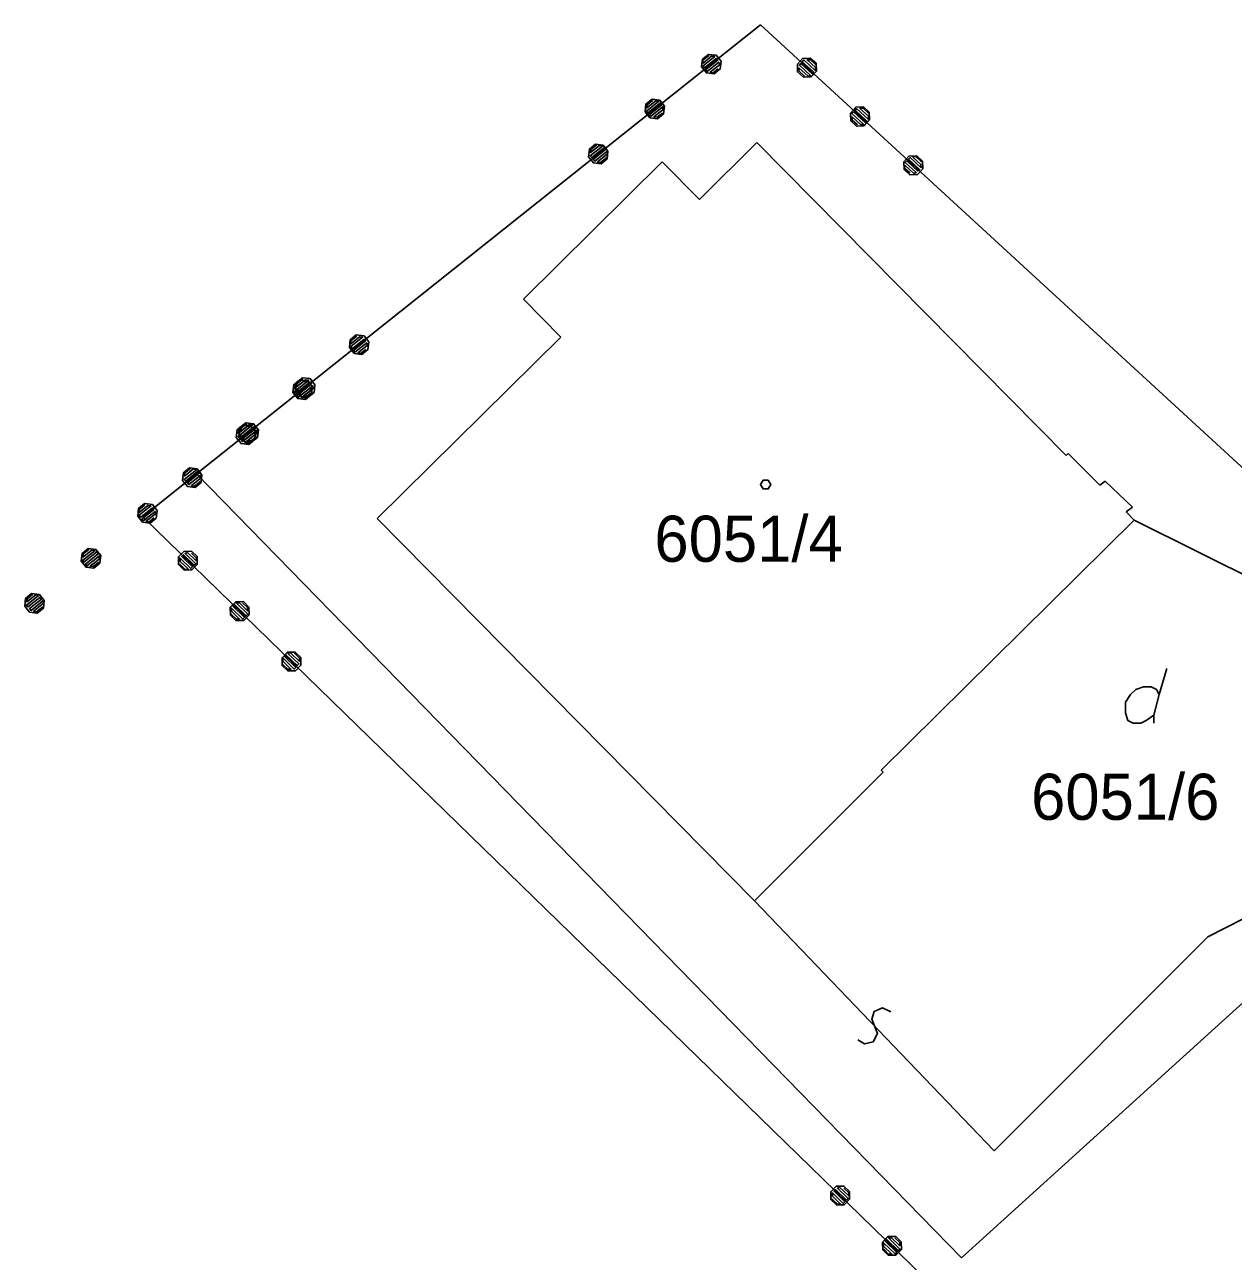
# Model space of a CAD drawing. Extents: x -266179 to -264727, y -1243225 to -1241702.
# Drawn here: x -265809.86 to -265767.87, y -1241952.44 to -1241909.5 of the extents above; entities that cross this region are included whole.
import ezdxf

# ---------------------------------------------------------------- set-up
doc = ezdxf.new("R2010")
doc.units = 0
for name, color, linetype in [('Vrstva 1', 7, 'Continuous'), ('Vrstva 19', 7, 'Continuous'), ('Vrstva 2', 7, 'Continuous'), ('Vrstva 21', 7, 'Continuous')]:
    doc.layers.add(name, color=color, linetype=linetype)

msp = doc.modelspace()

# ---------------------------------------------------------------- linework, layer by layer
at = {"layer": 'Vrstva 1'}
for p, q in [((-265803.89, -1241925.1), (-265784.3, -1241909.5)), ((-265784.3, -1241909.5), (-265758.74, -1241932.98)), ((-265786.42, -1241915.57), (-265784.43, -1241913.59)), ((-265784.43, -1241913.59), (-265773.68, -1241924.46)), ((-265792.53, -1241919.03), (-265787.71, -1241914.26)), ((-265787.71, -1241914.26), (-265786.42, -1241915.57)), ((-265791.23, -1241920.35), (-265792.53, -1241919.03)), ((-265797.61, -1241926.65), (-265791.23, -1241920.35)), ((-265773.68, -1241924.46), (-265773.61, -1241924.39)), ((-265773.61, -1241924.39), (-265772.51, -1241925.49)), ((-265805.76, -1241926.59), (-265803.89, -1241925.1)), ((-265777.31, -1241952.32), (-265803.89, -1241925.1)), ((-265772.51, -1241925.49), (-265772.32, -1241925.35)), ((-265772.32, -1241925.35), (-265771.37, -1241926.25)), ((-265771.37, -1241926.25), (-265771.59, -1241926.42)), ((-265771.59, -1241926.42), (-265771.32, -1241926.7)), ((-265776.36, -1241955.19), (-265805.76, -1241926.59)), ((-265784.5, -1241939.92), (-265797.61, -1241926.65)), ((-265771.32, -1241926.7), (-265780.1, -1241935.39)), ((-265770.45, -1241932.76), (-265770.18, -1241931.86)), ((-265780.03, -1241935.46), (-265784.5, -1241939.92)), ((-265780.1, -1241935.39), (-265780.03, -1241935.46)), ((-265764.13, -1241940.36), (-265777.31, -1241952.32))]:
    msp.add_line(p, q, dxfattribs=at)
msp.add_lwpolyline([(-265784.03, -1241925.32), (-265783.94, -1241925.47), (-265784.03, -1241925.62), (-265784.21, -1241925.62), (-265784.3, -1241925.47), (-265784.21, -1241925.32)], close=True, dxfattribs=at)
msp.add_lwpolyline([(-265770.63, -1241933.75), (-265770.63, -1241933.48), (-265770.45, -1241932.76), (-265770.54, -1241932.58), (-265770.72, -1241932.49), (-265770.99, -1241932.49), (-265771.26, -1241932.58), (-265771.44, -1241932.76), (-265771.62, -1241933.03), (-265771.62, -1241933.39), (-265771.53, -1241933.66), (-265771.35, -1241933.75), (-265771.08, -1241933.75), (-265770.9, -1241933.66), (-265770.63, -1241933.48)], dxfattribs=at)
at = {"layer": 'Vrstva 19'}
for p, q in [((-265803.89, -1241925.1), (-265784.3, -1241909.5)), ((-265784.3, -1241909.5), (-265758.74, -1241932.98)), ((-265805.76, -1241926.59), (-265803.89, -1241925.1)), ((-265776.36, -1241955.19), (-265805.76, -1241926.59))]:
    msp.add_line(p, q, dxfattribs=at)
for points in [[(-265786.102, -1241910.528), (-265785.835, -1241910.558), (-265785.667, -1241910.769), (-265785.697, -1241911.036), (-265785.909, -1241911.204), (-265786.176, -1241911.174), (-265786.344, -1241910.963), (-265786.313, -1241910.696), (-265786.102, -1241910.528), (-265786.108, -1241910.584), (-265786.296, -1241910.733), (-265786.293, -1241910.833), (-265785.996, -1241910.597), (-265785.884, -1241910.609), (-265786.291, -1241910.933), (-265786.241, -1241910.996), (-265785.834, -1241910.672), (-265785.784, -1241910.735), (-265786.191, -1241911.058), (-265786.149, -1241911.127), (-265785.742, -1241910.803), (-265785.724, -1241910.891), (-265786.044, -1241911.146), (-265785.955, -1241911.178), (-265785.768, -1241911.028)], [(-265782.367, -1241910.84), (-265782.356, -1241911.109), (-265782.539, -1241911.308), (-265782.807, -1241911.319), (-265783.006, -1241911.136), (-265783.017, -1241910.868), (-265782.835, -1241910.669), (-265782.566, -1241910.658), (-265782.367, -1241910.84), (-265782.387, -1241910.877), (-265782.564, -1241910.714), (-265782.677, -1241910.719), (-265782.382, -1241910.99), (-265782.392, -1241911.089), (-265782.79, -1241910.724), (-265782.844, -1241910.783), (-265782.454, -1241911.141), (-265782.5, -1241911.207), (-265782.891, -1241910.848), (-265782.945, -1241910.907), (-265782.555, -1241911.266), (-265782.646, -1241911.291), (-265782.962, -1241911), (-265782.965, -1241911.106), (-265782.759, -1241911.296)], [(-265788.066, -1241912.09), (-265787.799, -1241912.121), (-265787.631, -1241912.332), (-265787.662, -1241912.599), (-265787.873, -1241912.767), (-265788.14, -1241912.737), (-265788.308, -1241912.525), (-265788.278, -1241912.258), (-265788.066, -1241912.09), (-265788.049, -1241912.128), (-265788.237, -1241912.277), (-265788.25, -1241912.39), (-265787.937, -1241912.141), (-265787.824, -1241912.153), (-265788.263, -1241912.502), (-265788.213, -1241912.565), (-265787.775, -1241912.216), (-265787.725, -1241912.279), (-265788.163, -1241912.627), (-265788.113, -1241912.69), (-265787.675, -1241912.341), (-265787.688, -1241912.454), (-265788.001, -1241912.703), (-265787.888, -1241912.715), (-265787.701, -1241912.566)], [(-265780.519, -1241912.539), (-265780.508, -1241912.807), (-265780.69, -1241913.006), (-265780.959, -1241913.017), (-265781.158, -1241912.835), (-265781.169, -1241912.566), (-265780.986, -1241912.367), (-265780.718, -1241912.356), (-265780.519, -1241912.539), (-265780.554, -1241912.561), (-265780.73, -1241912.399), (-265780.843, -1241912.404), (-265780.549, -1241912.674), (-265780.544, -1241912.787), (-265780.956, -1241912.409), (-265781.01, -1241912.467), (-265780.598, -1241912.846), (-265780.652, -1241912.905), (-265781.065, -1241912.526), (-265781.119, -1241912.585), (-265780.706, -1241912.964), (-265780.819, -1241912.969), (-265781.114, -1241912.698), (-265781.109, -1241912.811), (-265780.932, -1241912.974)], [(-265790.031, -1241913.653), (-265789.764, -1241913.683), (-265789.596, -1241913.895), (-265789.626, -1241914.162), (-265789.837, -1241914.33), (-265790.104, -1241914.299), (-265790.272, -1241914.088), (-265790.242, -1241913.821), (-265790.031, -1241913.653), (-265789.998, -1241913.678), (-265790.186, -1241913.827), (-265790.198, -1241913.94), (-265789.885, -1241913.691), (-265789.789, -1241913.716), (-265790.211, -1241914.052), (-265790.161, -1241914.115), (-265789.747, -1241913.785), (-265789.689, -1241913.841), (-265790.104, -1241914.171), (-265790.054, -1241914.234), (-265789.639, -1241913.904), (-265789.629, -1241913.998), (-265789.965, -1241914.265), (-265789.861, -1241914.284), (-265789.641, -1241914.11)], [(-265778.671, -1241914.237), (-265778.66, -1241914.506), (-265778.842, -1241914.704), (-265779.111, -1241914.716), (-265779.31, -1241914.533), (-265779.321, -1241914.265), (-265779.138, -1241914.066), (-265778.87, -1241914.054), (-265778.671, -1241914.237), (-265778.728, -1241914.239), (-265778.904, -1241914.077), (-265779.003, -1241914.095), (-265778.723, -1241914.352), (-265778.718, -1241914.466), (-265779.101, -1241914.114), (-265779.155, -1241914.173), (-265778.772, -1241914.524), (-265778.826, -1241914.583), (-265779.209, -1241914.231), (-265779.271, -1241914.284), (-265778.888, -1241914.635), (-265778.971, -1241914.667), (-265779.273, -1241914.39), (-265779.291, -1241914.483), (-265779.114, -1241914.645)], [(-265798.339, -1241920.272), (-265798.072, -1241920.302), (-265797.904, -1241920.514), (-265797.934, -1241920.781), (-265798.145, -1241920.949), (-265798.412, -1241920.918), (-265798.58, -1241920.707), (-265798.55, -1241920.44), (-265798.339, -1241920.272), (-265798.345, -1241920.328), (-265798.533, -1241920.478), (-265798.53, -1241920.578), (-265798.233, -1241920.341), (-265798.12, -1241920.354), (-265798.527, -1241920.678), (-265798.477, -1241920.74), (-265798.07, -1241920.416), (-265798.021, -1241920.479), (-265798.428, -1241920.803), (-265798.386, -1241920.872), (-265797.979, -1241920.548), (-265797.96, -1241920.635), (-265798.281, -1241920.891), (-265798.192, -1241920.922), (-265798.004, -1241920.773)], [(-265800.303, -1241921.835), (-265800.036, -1241921.865), (-265799.868, -1241922.076), (-265799.898, -1241922.343), (-265800.11, -1241922.511), (-265800.377, -1241922.481), (-265800.545, -1241922.27), (-265800.514, -1241922.003), (-265800.303, -1241921.835), (-265800.286, -1241921.872), (-265800.474, -1241922.022), (-265800.487, -1241922.134), (-265800.174, -1241921.885), (-265800.061, -1241921.898), (-265800.499, -1241922.246), (-265800.45, -1241922.309), (-265800.011, -1241921.96), (-265799.961, -1241922.023), (-265800.4, -1241922.372), (-265800.35, -1241922.434), (-265799.912, -1241922.086), (-265799.924, -1241922.198), (-265800.238, -1241922.447), (-265800.125, -1241922.46), (-265799.937, -1241922.31)], [(-265800.211, -1241921.759), (-265799.944, -1241921.789), (-265799.776, -1241922), (-265799.806, -1241922.267), (-265800.017, -1241922.436), (-265800.284, -1241922.406), (-265800.453, -1241922.194), (-265800.423, -1241921.927), (-265800.211, -1241921.759), (-265800.218, -1241921.815), (-265800.405, -1241921.965), (-265800.403, -1241922.065), (-265800.105, -1241921.828), (-265799.993, -1241921.841), (-265800.4, -1241922.165), (-265800.35, -1241922.227), (-265799.943, -1241921.903), (-265799.893, -1241921.966), (-265800.3, -1241922.29), (-265800.258, -1241922.359), (-265799.851, -1241922.035), (-265799.833, -1241922.122), (-265800.153, -1241922.378), (-265800.064, -1241922.409), (-265799.877, -1241922.259)], [(-265802.267, -1241923.397), (-265802, -1241923.428), (-265801.832, -1241923.639), (-265801.863, -1241923.906), (-265802.074, -1241924.074), (-265802.341, -1241924.044), (-265802.509, -1241923.832), (-265802.479, -1241923.565), (-265802.267, -1241923.397), (-265802.235, -1241923.422), (-265802.422, -1241923.572), (-265802.435, -1241923.684), (-265802.122, -1241923.435), (-265802.025, -1241923.46), (-265802.448, -1241923.797), (-265802.398, -1241923.859), (-265801.983, -1241923.529), (-265801.926, -1241923.586), (-265802.341, -1241923.916), (-265802.291, -1241923.978), (-265801.876, -1241923.648), (-265801.865, -1241923.742), (-265802.202, -1241924.01), (-265802.097, -1241924.029), (-265801.878, -1241923.854)], [(-265802.174, -1241923.324), (-265801.907, -1241923.354), (-265801.739, -1241923.565), (-265801.769, -1241923.832), (-265801.98, -1241924), (-265802.247, -1241923.97), (-265802.415, -1241923.759), (-265802.385, -1241923.492), (-265802.174, -1241923.324), (-265802.157, -1241923.361), (-265802.345, -1241923.511), (-265802.357, -1241923.623), (-265802.045, -1241923.374), (-265801.932, -1241923.387), (-265802.37, -1241923.736), (-265802.32, -1241923.798), (-265801.882, -1241923.449), (-265801.832, -1241923.512), (-265802.27, -1241923.861), (-265802.22, -1241923.923), (-265801.783, -1241923.574), (-265801.795, -1241923.687), (-265802.108, -1241923.936), (-265801.996, -1241923.949), (-265801.808, -1241923.799)], [(-265804.137, -1241924.888), (-265803.87, -1241924.918), (-265803.702, -1241925.129), (-265803.732, -1241925.396), (-265803.943, -1241925.565), (-265804.21, -1241925.535), (-265804.378, -1241925.324), (-265804.348, -1241925.057), (-265804.137, -1241924.888), (-265804.104, -1241924.913), (-265804.292, -1241925.063), (-265804.304, -1241925.175), (-265803.992, -1241924.926), (-265803.895, -1241924.951), (-265804.317, -1241925.288), (-265804.267, -1241925.35), (-265803.853, -1241925.02), (-265803.795, -1241925.076), (-265804.21, -1241925.407), (-265804.16, -1241925.469), (-265803.745, -1241925.139), (-265803.735, -1241925.232), (-265804.071, -1241925.501), (-265803.966, -1241925.519), (-265803.747, -1241925.345)], [(-265805.693, -1241926.127), (-265805.426, -1241926.157), (-265805.258, -1241926.368), (-265805.288, -1241926.635), (-265805.499, -1241926.803), (-265805.766, -1241926.773), (-265805.934, -1241926.562), (-265805.904, -1241926.295), (-265805.693, -1241926.127), (-265805.699, -1241926.183), (-265805.887, -1241926.333), (-265805.884, -1241926.433), (-265805.587, -1241926.196), (-265805.475, -1241926.208), (-265805.881, -1241926.533), (-265805.831, -1241926.595), (-265805.425, -1241926.271), (-265805.375, -1241926.334), (-265805.781, -1241926.658), (-265805.739, -1241926.726), (-265805.333, -1241926.402), (-265805.314, -1241926.49), (-265805.635, -1241926.745), (-265805.546, -1241926.777), (-265805.358, -1241926.627)], [(-265807.656, -1241927.691), (-265807.389, -1241927.722), (-265807.221, -1241927.933), (-265807.251, -1241928.2), (-265807.462, -1241928.368), (-265807.729, -1241928.338), (-265807.897, -1241928.127), (-265807.867, -1241927.86), (-265807.656, -1241927.691), (-265807.639, -1241927.729), (-265807.826, -1241927.878), (-265807.839, -1241927.991), (-265807.526, -1241927.742), (-265807.414, -1241927.754), (-265807.852, -1241928.103), (-265807.802, -1241928.166), (-265807.364, -1241927.817), (-265807.314, -1241927.879), (-265807.752, -1241928.228), (-265807.702, -1241928.291), (-265807.264, -1241927.942), (-265807.277, -1241928.054), (-265807.59, -1241928.304), (-265807.477, -1241928.316), (-265807.29, -1241928.167)], [(-265804.514, -1241928.249), (-265804.517, -1241927.98), (-265804.329, -1241927.787), (-265804.06, -1241927.783), (-265803.867, -1241927.971), (-265803.863, -1241928.24), (-265804.052, -1241928.433), (-265804.32, -1241928.437), (-265804.514, -1241928.249), (-265804.457, -1241928.248), (-265804.285, -1241928.415), (-265804.186, -1241928.4), (-265804.459, -1241928.135), (-265804.46, -1241928.022), (-265804.088, -1241928.384), (-265804.032, -1241928.327), (-265804.405, -1241927.964), (-265804.349, -1241927.907), (-265803.976, -1241928.27), (-265803.913, -1241928.219), (-265804.286, -1241927.857), (-265804.201, -1241927.827), (-265803.907, -1241928.113), (-265803.887, -1241928.021), (-265804.06, -1241927.854)], [(-265809.619, -1241929.256), (-265809.352, -1241929.286), (-265809.183, -1241929.497), (-265809.213, -1241929.764), (-265809.424, -1241929.933), (-265809.691, -1241929.902), (-265809.86, -1241929.691), (-265809.83, -1241929.424), (-265809.619, -1241929.256), (-265809.586, -1241929.281), (-265809.773, -1241929.431), (-265809.786, -1241929.543), (-265809.473, -1241929.294), (-265809.377, -1241929.319), (-265809.799, -1241929.655), (-265809.749, -1241929.718), (-265809.335, -1241929.388), (-265809.277, -1241929.444), (-265809.691, -1241929.774), (-265809.641, -1241929.837), (-265809.227, -1241929.507), (-265809.216, -1241929.6), (-265809.552, -1241929.868), (-265809.448, -1241929.887), (-265809.229, -1241929.713)], [(-265802.715, -1241929.999), (-265802.718, -1241929.73), (-265802.53, -1241929.537), (-265802.261, -1241929.533), (-265802.068, -1241929.721), (-265802.064, -1241929.99), (-265802.252, -1241930.184), (-265802.521, -1241930.187), (-265802.715, -1241929.999), (-265802.68, -1241929.977), (-265802.507, -1241930.145), (-265802.394, -1241930.143), (-265802.681, -1241929.864), (-265802.683, -1241929.751), (-265802.281, -1241930.142), (-265802.225, -1241930.084), (-265802.627, -1241929.694), (-265802.571, -1241929.636), (-265802.17, -1241930.027), (-265802.114, -1241929.969), (-265802.515, -1241929.579), (-265802.402, -1241929.577), (-265802.115, -1241929.856), (-265802.117, -1241929.743), (-265802.289, -1241929.576)], [(-265800.915, -1241931.749), (-265800.919, -1241931.48), (-265800.731, -1241931.287), (-265800.462, -1241931.283), (-265800.269, -1241931.472), (-265800.265, -1241931.74), (-265800.453, -1241931.934), (-265800.722, -1241931.937), (-265800.915, -1241931.749), (-265800.895, -1241931.714), (-265800.723, -1241931.881), (-265800.61, -1241931.879), (-265800.896, -1241931.6), (-265800.883, -1241931.501), (-265800.496, -1241931.878), (-265800.441, -1241931.82), (-265800.821, -1241931.451), (-265800.772, -1241931.387), (-265800.392, -1241931.756), (-265800.336, -1241931.699), (-265800.716, -1241931.329), (-265800.624, -1241931.307), (-265800.316, -1241931.607), (-265800.311, -1241931.5), (-265800.511, -1241931.305)], [(-265781.852, -1241950.294), (-265781.855, -1241950.026), (-265781.667, -1241949.832), (-265781.398, -1241949.828), (-265781.205, -1241950.017), (-265781.201, -1241950.285), (-265781.389, -1241950.479), (-265781.658, -1241950.483), (-265781.852, -1241950.294), (-265781.795, -1241950.294), (-265781.623, -1241950.461), (-265781.524, -1241950.445), (-265781.797, -1241950.18), (-265781.798, -1241950.067), (-265781.425, -1241950.43), (-265781.37, -1241950.373), (-265781.742, -1241950.01), (-265781.687, -1241949.953), (-265781.314, -1241950.315), (-265781.251, -1241950.265), (-265781.624, -1241949.902), (-265781.539, -1241949.873), (-265781.245, -1241950.159), (-265781.225, -1241950.066), (-265781.397, -1241949.899)], [(-265780.052, -1241952.045), (-265780.056, -1241951.776), (-265779.868, -1241951.582), (-265779.599, -1241951.579), (-265779.406, -1241951.767), (-265779.402, -1241952.036), (-265779.59, -1241952.229), (-265779.859, -1241952.233), (-265780.052, -1241952.045), (-265780.017, -1241952.023), (-265779.845, -1241952.19), (-265779.732, -1241952.189), (-265780.019, -1241951.91), (-265780.02, -1241951.797), (-265779.619, -1241952.187), (-265779.563, -1241952.13), (-265779.965, -1241951.739), (-265779.909, -1241951.682), (-265779.507, -1241952.072), (-265779.452, -1241952.015), (-265779.853, -1241951.625), (-265779.74, -1241951.623), (-265779.453, -1241951.902), (-265779.455, -1241951.789), (-265779.627, -1241951.621)]]:
    msp.add_lwpolyline(points, dxfattribs=at)
at = {"layer": 'Vrstva 2'}
for p, q in [((-265771.32, -1241926.7), (-265758.74, -1241932.98)), ((-265768.76, -1241941.17), (-265765.97, -1241939.75)), ((-265784.5, -1241939.92), (-265776.18, -1241948.61)), ((-265776.18, -1241948.61), (-265768.76, -1241941.17))]:
    msp.add_line(p, q, dxfattribs=at)
msp.add_lwpolyline([(-265779.764, -1241943.782), (-265780.057, -1241943.635), (-265780.35, -1241943.763), (-265780.434, -1241944.037), (-265780.233, -1241944.536), (-265780.38, -1241944.816), (-265780.686, -1241944.887), (-265780.916, -1241944.748)], dxfattribs=at)
at = {"layer": 'Vrstva 21'}
for p, q in [((-265803.89, -1241925.1), (-265784.3, -1241909.5)), ((-265784.3, -1241909.5), (-265758.74, -1241932.98)), ((-265805.76, -1241926.59), (-265803.89, -1241925.1)), ((-265776.36, -1241955.19), (-265805.76, -1241926.59))]:
    msp.add_line(p, q, dxfattribs=at)

# ---------------------------------------------------------------- texts
at = {"layer": 'Vrstva 1'}
for s, p in [('6051/4', (-265787.983, -1241928.15)), ('6051/6', (-265774.897, -1241937.11))]:
    msp.add_text(s, height=1.6, dxfattribs=at).set_placement(p)

doc.saveas('drawing.dxf')
